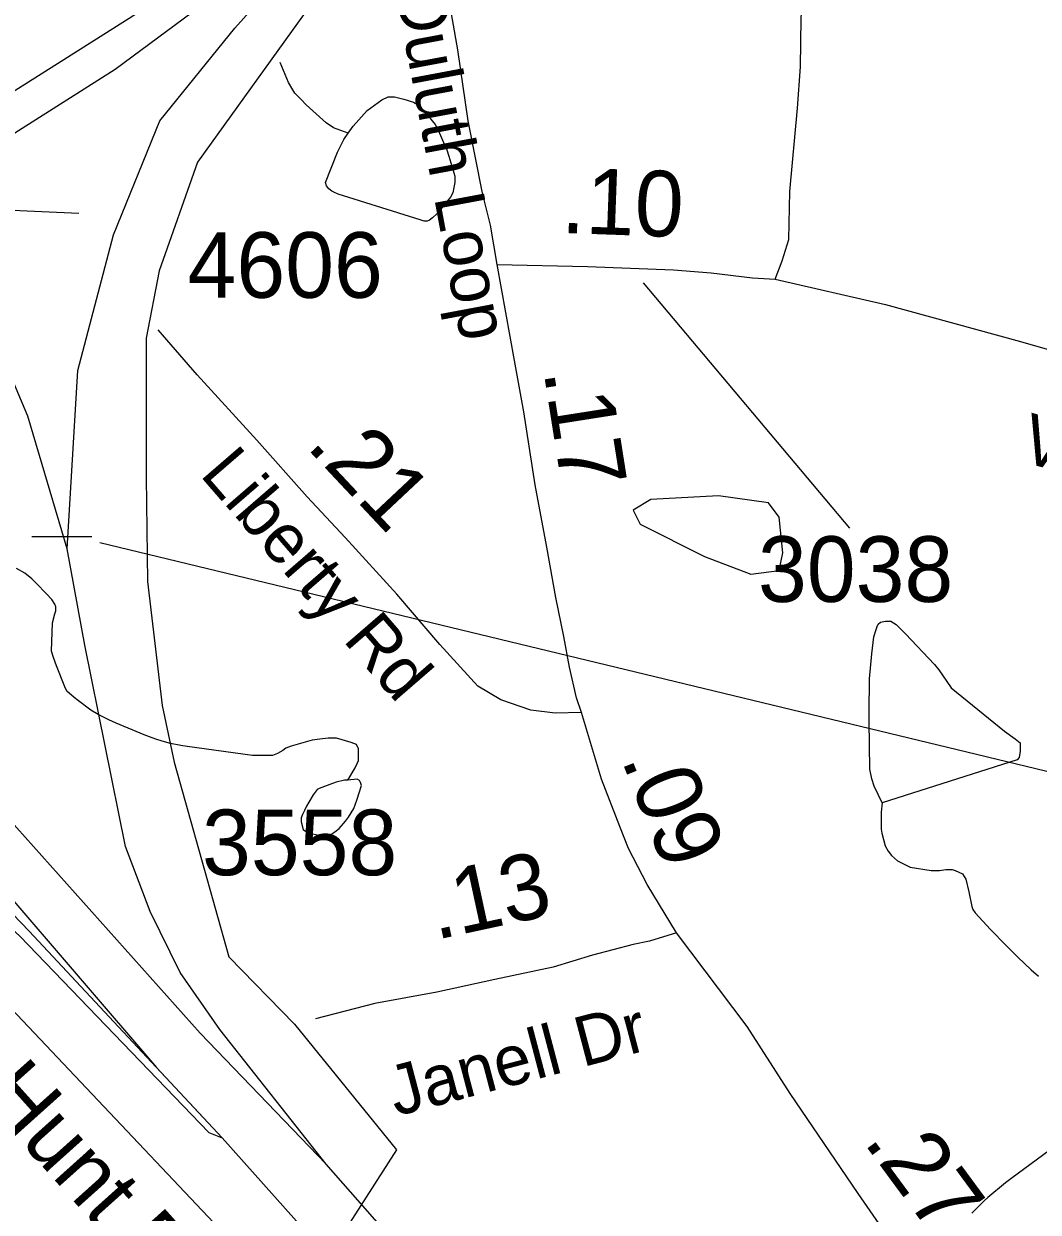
# Model space of a CAD drawing. Extents: x 1662474 to 1856135, y 779280 to 917889.
# Drawn here: x 1778467 to 1780399, y 817590 to 819854 of the extents above; entities that cross this region are included whole.
import ezdxf

# ---------------------------------------------------------------- set-up
doc = ezdxf.new("R2010")
doc.units = 0
for name, color, linetype in [('Exist Boundary Political City Limit New', 7, 'Continuous'), ('Exist Hydrographic Misc Water Feature', 7, 'Continuous'), ('Exist Hydrographic Pond Under 1500 Sq Ft', 7, 'Continuous'), ('Exist Road Primary Interstate Divided Center Attributed', 7, 'Continuous'), ('Exist Road Primary Interstate Ramp 1 Lane Attributed', 7, 'Continuous'), ('Exist Road Primary Interstate Structure Ovrhead Sign CELL', 7, 'Continuous'), ('Exist Road Primary Interstate Structure Standard Bridge CELL', 7, 'Continuous'), ('Exist Road Primary US Divided Attributed', 7, 'Continuous'), ('Exist Road Primary US Label', 7, 'Continuous'), ('Exist Road Primary US Structure Ovrhead Sign CELL', 7, 'Continuous'), ('Exist Road Secondary Mileage Hundredths English Label', 7, 'Continuous'), ('Exist Road Secondary Mileage Tenths English Label', 7, 'Continuous'), ('Exist Road Secondary Type 41 Attributed', 7, 'Continuous'), ('Exist Road Secondary Type 51 Attributed', 7, 'Continuous'), ('Exist Road Secondary Type 51 Label', 7, 'Continuous'), ('Exist Road Secondary Type 51 Number Label', 7, 'Continuous'), ('Map Preparation Boundary City Limit Buffer Line', 7, 'Continuous')]:
    doc.layers.add(name, color=color, linetype=linetype)

msp = doc.modelspace()

# ---------------------------------------------------------------- linework, layer by layer
at = {"layer": 'Exist Boundary Political City Limit New'}
msp.add_lwpolyline([(1779014.6, 819891.6), (1778798.1, 819590.3), (1778724.9, 819383.8), (1778700.1, 819255.6), (1778700.1, 818990), (1778703.1, 818791.7), (1778730.6, 818555.7), (1778753.4, 818447.8), (1778857.6, 818076.7), (1778982.9, 817948.6), (1779177.2, 817709.1), (1778983.1, 817406.9), (1778443.1, 817978.6), (1778273.8, 818145.4), (1778154.6, 818236.9), (1777788.5, 818372.3), (1777400.2, 818420.8), (1777218, 818439.8), (1776946.2, 818471.2), (1776710.6, 818496.6), (1776710.6, 817810.2), (1776666.6, 817808.4), (1776668, 818208.2), (1776578.6, 818199)], dxfattribs=at)
at = {"layer": 'Exist Hydrographic Misc Water Feature'}
for points in [[(1779084.8, 819645.5), (1779056.9, 819655.7), (1779042.9, 819665.7), (1779005.2, 819700), (1778995.2, 819710.1), (1778983.3, 819722.2), (1778979.4, 819728.2), (1778971.4, 819742.2), (1778955.6, 819780.4)], [(1779084.2, 818413.2), (1779098.5, 818437), (1779102.4, 818445), (1779104.5, 818451), (1779104.7, 818473), (1779100.8, 818481), (1779090.7, 818485.1), (1779062.8, 818493.3), (1779046.8, 818493.4), (1779030.8, 818491.5), (1779016.7, 818489.6), (1778976.7, 818477.9), (1778966.5, 818474), (1778960.5, 818470), (1778950.5, 818464.1), (1778940.6, 818460.1), (1778922.6, 818460.3), (1778902.5, 818460.5), (1778778.6, 818477.3), (1778766.5, 818479.3), (1778746.6, 818483.5), (1778730.7, 818487.6), (1778718.8, 818491.7), (1778706.7, 818495.8), (1778696.6, 818499.8), (1778642.9, 818522.2), (1778628.9, 818528.3), (1778608.9, 818538.5), (1778595.1, 818546.6), (1778571.1, 818564.7), (1778563.1, 818570.8), (1778549.4, 818582.9), (1778545.3, 818590.9), (1778529.5, 818631.1), (1778523.8, 818647.1), (1778519.9, 818659.1), (1778522.1, 818713.1), (1778526.2, 818730.3), (1778528.3, 818736.1), (1778528.5, 818743.4), (1778526.4, 818748.7), (1778520.5, 818757.8), (1778510.6, 818768.3), (1778490.7, 818788.7), (1778482.7, 818796.9), (1778469, 818807.9), (1778453, 818816.6)], [(1780102.2, 818370), (1780100, 818352.1), (1780099.8, 818320.1), (1780101.6, 818312.1), (1780107.6, 818288), (1780113.5, 818278), (1780119.5, 818269.9), (1780131.4, 818259.8), (1780155.4, 818247.6), (1780195.3, 818241.4), (1780211.3, 818241.3), (1780223.2, 818243.2), (1780231.2, 818243.1), (1780235.3, 818243.1), (1780241.3, 818241.1), (1780255.2, 818235), (1780261.2, 818224.9), (1780267.1, 818200.9), (1780272.9, 818172.8), (1780274.9, 818166.8), (1780278.8, 818160.8), (1780308.5, 818128.6), (1780338.3, 818098.3), (1780360.2, 818076.2), (1780385.8, 818052), (1780400, 818040)], [(1780634.8, 817852.2), (1780592.5, 817830.5), (1780554.4, 817806.8), (1780347.1, 817654.2), (1780337.2, 817646.3), (1780303, 817618.5), (1780296.8, 817612.5), (1780286.8, 817602.6), (1780272.9, 817588.7)]]:
    msp.add_lwpolyline(points, dxfattribs=at)
at = {"layer": 'Exist Hydrographic Pond Under 1500 Sq Ft'}
for points in [[(1779084.8, 819645.5), (1779094.8, 819659.4), (1779121.1, 819689.2), (1779149.2, 819709), (1779161.3, 819714.9), (1779173.4, 819714.8), (1779191.2, 819710.7), (1779197.4, 819708.7), (1779203.3, 819706.7), (1779209.2, 819704.6), (1779217.2, 819700.5), (1779225.2, 819692.5), (1779231.2, 819686.5), (1779250.9, 819662.3), (1779257, 819650.2), (1779266.7, 819628.1), (1779272.6, 819614.1), (1779276.5, 819602.1), (1779288.4, 819564), (1779288.2, 819552), (1779286.1, 819542), (1779284.1, 819532), (1779280, 819524), (1779253.7, 819492.2), (1779245.7, 819484.3), (1779239.6, 819480.3), (1779235.7, 819478.3), (1779229.8, 819478.4), (1779221.8, 819480.5), (1779065.9, 819529.5), (1779057.9, 819533.6), (1779054, 819535.6), (1779048.1, 819539.7), (1779044, 819545.7), (1779042.1, 819551.7), (1779064.5, 819609.5), (1779076.6, 819633.5), (1779084.8, 819645.5)], [(1779912.8, 818846.4), (1779906, 818914.3), (1779885.7, 818941.4), (1779790.6, 818955), (1779661.6, 818948.2), (1779627.7, 818927.8), (1779641.2, 818900.7), (1779763.5, 818839.6), (1779851.7, 818805.7), (1779906, 818812.5), (1779912.8, 818846.4)], [(1780102.2, 818370), (1780086.5, 818402.2), (1780082.4, 818416.2), (1780078.5, 818434.2), (1780077.2, 818526.3), (1780077.2, 818542.3), (1780077.8, 818606.3), (1780082.2, 818654.3), (1780086.3, 818686.3), (1780090.4, 818700.2), (1780092.4, 818706.2), (1780094.5, 818710.2), (1780098.6, 818714.2), (1780108.6, 818716.1), (1780118.7, 818716), (1780128.5, 818710), (1780146.3, 818691.8), (1780201.9, 818633.5), (1780209.9, 818623.4), (1780233.7, 818589.2), (1780335.2, 818506.5), (1780355.1, 818492.4), (1780365.1, 818484.3), (1780364.9, 818468.3), (1780362.9, 818456.3), (1780358.8, 818452.3), (1780102.2, 818370)], [(1779084.2, 818413.2), (1779078.2, 818413.2), (1779062.2, 818409.3), (1779050.1, 818405.4), (1779040.1, 818401.5), (1779030, 818397.5), (1779026.1, 818395.6), (1779018.1, 818385.6), (1779009.9, 818371.6), (1779005.8, 818363.7), (1779001.7, 818355.7), (1778997.8, 818347.7), (1778995.6, 818341.7), (1778995.6, 818333.7), (1778999.5, 818319.7), (1779007.5, 818313.7), (1779033.5, 818307.4), (1779045.4, 818307.4), (1779053.6, 818311.3), (1779059.6, 818315.2), (1779067.6, 818321.2), (1779079.7, 818335.1), (1779085.8, 818343.1), (1779095.9, 818359.1), (1779102, 818377), (1779106.1, 818389), (1779110.2, 818403), (1779108.2, 818409), (1779106.3, 818413), (1779102.2, 818415), (1779084.2, 818413.2)]]:
    msp.add_lwpolyline(points, dxfattribs=at)
at = {"layer": 'Exist Road Primary Interstate Divided Center Attributed'}
msp.add_lwpolyline([(1778181.8, 819568.8), (1778382, 819684.3), (1778675, 819869.4), (1778911.5, 820028.8), (1779045.1, 820131.7), (1779155.5, 820224.7), (1779211.5, 820278.8)], dxfattribs=at)
at = {"layer": 'Exist Road Primary Interstate Ramp 1 Lane Attributed'}
for points in [[(1778233.9, 819515.2), (1778371.4, 819596.8), (1778641.4, 819767.7), (1778902.9, 819961.7), (1779106.8, 820111.2)], [(1778549.6, 818853.7), (1778570, 819193.6), (1778637.9, 819451.9), (1778726.3, 819669.4), (1778868.9, 819846.1), (1779106.8, 820111.2)], [(1778549.6, 818853.7), (1778474.8, 819106.6), (1778435.6, 819200.3), (1778406.9, 819266.7), (1778348, 819365.7), (1778315.5, 819416.3), (1778233.9, 819515.2)], [(1777503.6, 819128.5), (1777825.7, 818779.6), (1777942.8, 818651.2), (1778133.8, 818463.6), (1778251.6, 818349.9), (1778350.5, 818257.2), (1778477.6, 818126), (1778845.3, 817732.3)], [(1779043.3, 817681.8), (1778840.7, 817938.3), (1778765.2, 818047), (1778707.8, 818163.3), (1778661, 818287.2), (1778583.6, 818670.2), (1778549.6, 818853.7)], [(1775898.9, 818634.7), (1776203.4, 818657.8), (1776282, 818668.3), (1776383.2, 818668.3), (1776513, 818656.1), (1776867.2, 818613.4), (1777646.7, 818483.6), (1777821.9, 818451.8), (1778018.3, 818399), (1778125.5, 818349.1), (1778229.8, 818291.7), (1778299.2, 818250.8), (1778366.2, 818200.6), (1778459.5, 818116.1), (1778819.7, 817742.2), (1778845.3, 817732.3)]]:
    msp.add_lwpolyline(points, dxfattribs=at)
at = {"layer": 'Exist Road Primary Interstate Structure Ovrhead Sign CELL'}
msp.add_line((1778612.1, 818866.3), (1780565, 818394.6), dxfattribs=at)
at = {"layer": 'Exist Road Primary Interstate Structure Standard Bridge CELL'}
msp.add_line((1778572.3, 819492.5), (1778366.7, 819502.3), dxfattribs=at)
at = {"layer": 'Exist Road Primary US Divided Attributed'}
for points in [[(1777578.5, 819162.6), (1777760.9, 818961.6), (1777934.1, 818758.7), (1778279.6, 818379.3), (1778719.9, 817865.8), (1778845.3, 817732.3)], [(1779043.3, 817681.8), (1778803.4, 817931.5), (1777738.9, 819122.5)], [(1778845.3, 817732.3), (1779369.4, 817143.8), (1779585.4, 816876.4), (1780024.9, 816287.4), (1780393.9, 815708.2)], [(1780528.9, 815708.2), (1780448.3, 815844.1), (1780159.6, 816293.1), (1780012.9, 816486.7), (1779796.9, 816776.8), (1779597.5, 817027.5), (1779447.9, 817208.7), (1779270.5, 817423.6), (1779043.3, 817681.8)]]:
    msp.add_lwpolyline(points, dxfattribs=at)
at = {"layer": 'Exist Road Primary US Structure Ovrhead Sign CELL'}
msp.add_line((1778482.7, 818877.3), (1778596.5, 818877.3), dxfattribs=at)
at = {"layer": 'Exist Road Secondary Type 41 Attributed'}
msp.add_lwpolyline([(1779898.3, 819367.9), (1780108.2, 819319.2), (1780365.3, 819249.1), (1780511.4, 819207), (1780719.5, 819146.4), (1780811.3, 819124.5), (1780988.3, 819074.2), (1781073.2, 819054.3), (1781249.8, 819041.7), (1781413.6, 819034.4), (1781502.9, 819050.6), (1781522.8, 819064.6)], dxfattribs=at)
at = {"layer": 'Exist Road Secondary Type 51 Attributed'}
for points in [[(1779898.3, 819367.9), (1779911.6, 819402.5), (1779924.2, 819443.1), (1779926.4, 819534.6), (1779940.8, 819693.2), (1779946.2, 819772.3), (1779947.8, 819864.5), (1779956.6, 820024.5), (1779983.2, 820154.3), (1780052.3, 820390.2), (1780137.9, 820691.7), (1780225, 820946.5), (1780342.7, 821166.6), (1780427.1, 821275.1)], [(1779369, 819395.9), (1779355.8, 819470.6), (1779340.7, 819531.4), (1779313.7, 819669.1), (1779293.8, 819804.6), (1779259.5, 820000.1), (1779222.9, 820216.1)], [(1779529.6, 818542.4), (1779519.6, 818570.5), (1779506.7, 818628.8), (1779496, 818686.9), (1779480.7, 818761.2), (1779463.2, 818857.5), (1779441.3, 818976), (1779419.4, 819114.8), (1779401.9, 819212.9), (1779369, 819395.9)], [(1779369, 819395.9), (1779540.9, 819391.5), (1779704.7, 819385.6), (1779776.2, 819379.7), (1779854.8, 819370.1), (1779898.3, 819367.9)], [(1779529.6, 818542.4), (1779479.3, 818540.9), (1779432.8, 818546.8), (1779375.9, 818566.3), (1779331.7, 818592.4), (1779259.5, 818672), (1779177.4, 818767.9), (1779079.5, 818875.9), (1779006.9, 818953.2), (1778911.3, 819061.1), (1778797.6, 819185.5), (1778723, 819270.9)], [(1779710.4, 818122.5), (1779654.6, 818214.4), (1779618.6, 818283.3), (1779602.1, 818325.2), (1779567.7, 818415), (1779529.6, 818542.4)], [(1779710.4, 818122.5), (1779658.8, 818106.8), (1779627.6, 818100.5), (1779550.2, 818079.7), (1779475.1, 818057.4), (1779364.6, 818033.7), (1779253.8, 818009.7), (1779135.6, 817988.2), (1779022.7, 817958.7)], [(1780538.5, 816932.8), (1780474.4, 817029.6), (1780370.3, 817176), (1780303.2, 817271), (1780218.4, 817391.8), (1780140.8, 817504.3), (1780056, 817626.2), (1779926.8, 817816.3), (1779844.9, 817943.9), (1779710.4, 818122.5)]]:
    msp.add_lwpolyline(points, dxfattribs=at)
at = {"layer": 'Exist Road Secondary Type 51 Number Label'}
msp.add_line((1779646.5, 819360.8), (1780039.5, 818893.2), dxfattribs=at)
at = {"layer": 'Map Preparation Boundary City Limit Buffer Line'}
msp.add_lwpolyline([(1779014.6, 819891.6), (1778798.1, 819590.3), (1778724.9, 819383.8), (1778700.1, 819255.6), (1778700.1, 818990), (1778703.1, 818791.7), (1778730.6, 818555.7), (1778753.4, 818447.8), (1778857.6, 818076.7), (1778982.9, 817948.6), (1779177.2, 817709.1), (1778983.1, 817406.9), (1778443.1, 817978.6), (1778273.8, 818145.4), (1778154.6, 818236.9), (1777788.5, 818372.3), (1777400.2, 818420.8), (1777218, 818439.8), (1776946.2, 818471.2), (1776710.6, 818496.6), (1776710.6, 817810.2), (1776666.6, 817808.4), (1776668, 818208.2), (1776578.6, 818199)], dxfattribs=at)

# ---------------------------------------------------------------- texts
at = {"layer": 'Exist Road Primary US Label'}
msp.add_text('J M Hunt Expy', height=120, rotation=311.8971, dxfattribs=at).set_placement((1778179.5, 818037.4))
at = {"layer": 'Exist Road Secondary Mileage Hundredths English Label'}
for s, rotation, p in [('.10', 357.9362, (1779489.5, 819455.9)), ('.21', 313.2048, (1779003.1, 819048.5)), ('.13', 12.2218, (1779251.4, 818108.9))]:
    msp.add_text(s, height=125, rotation=rotation, dxfattribs=at).set_placement(p)
at = {"layer": 'Exist Road Secondary Mileage Tenths English Label'}
for s, rotation, p in [('.17', 278.9682, (1779457.1, 819191.9)), ('.09', 291.4569, (1779604.8, 818453)), ('.27', 306.3399, (1780064.9, 817724.5))]:
    msp.add_text(s, height=125, rotation=rotation, dxfattribs=at).set_placement(p)
at = {"layer": 'Exist Road Secondary Type 51 Label'}
for s, rotation, p in [('Duluth Loop', 280.629, (1779174.2, 819919.1)), ('Varner Rd', 344.694, (1780360.7, 819021.9)), ('Liberty Rd', 310.8624, (1778800.7, 818995.1)), ('Janell Dr', 14.7694, (1779176.1, 817772.8))]:
    msp.add_text(s, height=95, rotation=rotation, dxfattribs=at).set_placement(p)
at = {"layer": 'Exist Road Secondary Type 51 Number Label'}
for s, p in [('4606', (1778779.1, 819332.2)), ('3038', (1779865.5, 818752.9)), ('3558', (1778806.6, 818232.3))]:
    msp.add_text(s, height=125, dxfattribs=at).set_placement(p)

doc.saveas('drawing.dxf')
